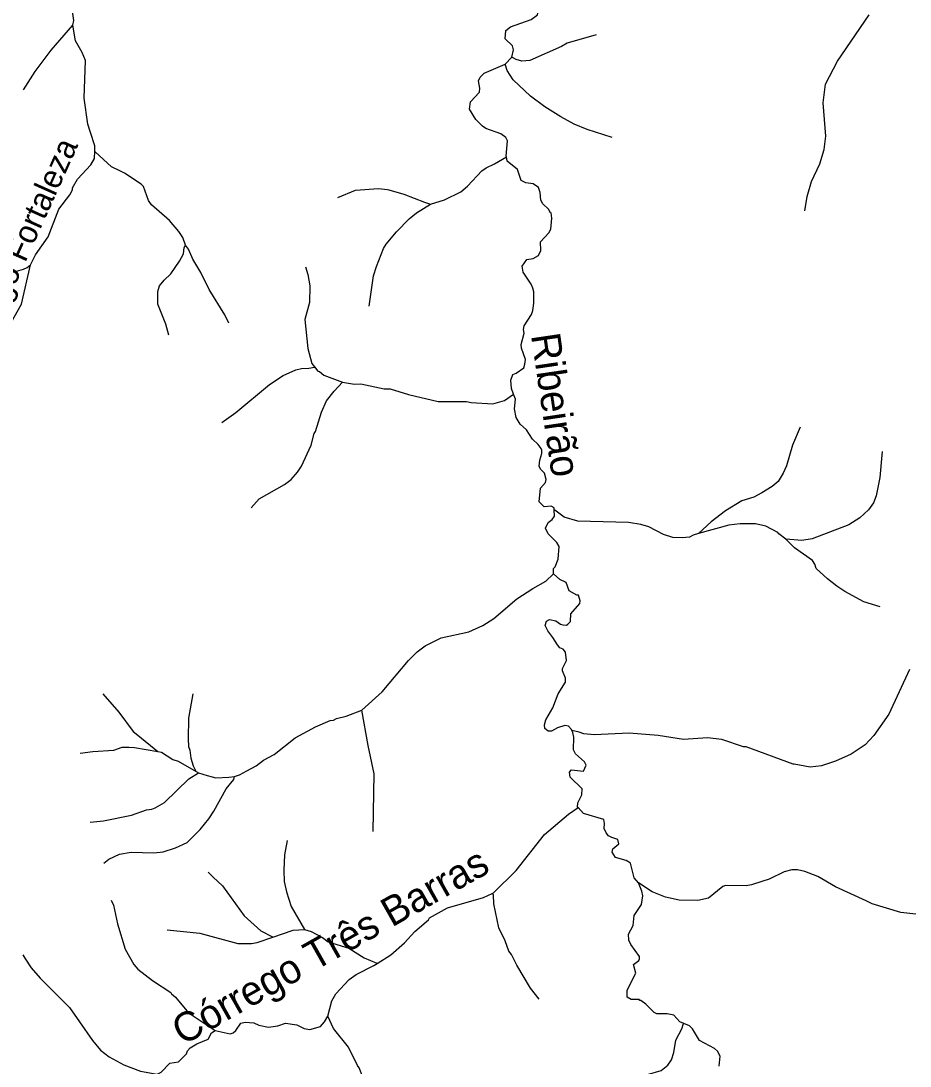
# Model space of a CAD drawing. Extents: x 393 to 446.6, y 8175.5 to 8231.
# Drawn here: x 416.06 to 422.17, y 8197.16 to 8204.34 of the extents above; entities that cross this region are included whole.
import ezdxf
from ezdxf.enums import TextEntityAlignment as Align

# ---------------------------------------------------------------- set-up
doc = ezdxf.new("R2010")
doc.units = 0
doc.header["$LTSCALE"] = 0.064
doc.linetypes.add('LONG_DASHED', pattern=[7.5, 6, -1.5])
doc.layers.add('61', color=7, linetype='Continuous')
doc.layers.add('7', color=7, linetype='Continuous', lineweight=25)
doc.layers.add('9', color=7, linetype='LONG_DASHED', lineweight=25)

msp = doc.modelspace()

# ---------------------------------------------------------------- linework, layer by layer
at = {"layer": '7'}
for p, q in [((419.3838, 8204.0463), (419.4315, 8204.0952)), ((417.262, 8199.1892), (417.2788, 8199.1797))]:
    msp.add_line(p, q, dxfattribs=at)
for points in [[(419.4315, 8204.0952), (419.4426, 8204.1458), (419.4345, 8204.1737), (419.3853, 8204.2224), (419.3901, 8204.2789), (419.4225, 8204.3048), (419.5646, 8204.3548), (419.6065, 8204.3872), (419.6114, 8204.4081), (419.6081, 8204.4582), (419.5565, 8204.5373), (419.5532, 8204.56), (419.5726, 8204.6342), (419.5726, 8204.6601), (419.5549, 8204.7037), (419.5306, 8204.7376), (419.5322, 8204.7957), (419.5048, 8204.8441), (419.4089, 8204.913), (419.3962, 8204.9336)], [(416.4145, 8204.315), (416.4215, 8204.3476), (416.4092, 8204.4437), (416.3656, 8204.56), (416.3543, 8204.6084), (416.3543, 8204.6568), (416.3803, 8204.8008)], [(416.0759, 8203.8718), (416.1573, 8203.9964), (416.2671, 8204.1433), (416.4145, 8204.315)], [(416.5655, 8203.4491), (416.5664, 8203.4868), (416.5378, 8203.5771), (416.519, 8203.6363), (416.4932, 8203.8139), (416.5029, 8204.0723), (416.4803, 8204.1272), (416.4334, 8204.2079), (416.4145, 8204.315)], [(420.0089, 8204.2485), (419.81, 8204.1917), (419.7712, 8204.1691), (419.5549, 8204.0723), (419.5, 8204.0674), (419.4612, 8204.0787), (419.4315, 8204.0952)], [(419.3932, 8203.41), (419.3924, 8203.4147), (419.3998, 8203.52), (419.3901, 8203.5426), (419.3562, 8203.5684), (419.2513, 8203.6056), (419.2302, 8203.6217), (419.1834, 8203.6669), (419.1398, 8203.738), (419.1479, 8203.7881), (419.2077, 8203.8559), (419.2109, 8203.8817), (419.2012, 8203.9334), (419.2125, 8203.9592), (419.24, 8203.9867), (419.3838, 8204.0463)], [(420.1206, 8203.543), (419.9489, 8203.5975), (419.8584, 8203.6363), (419.768, 8203.6847), (419.6582, 8203.7542), (419.5581, 8203.8268), (419.4402, 8203.9399), (419.3982, 8204.0045), (419.3838, 8204.0463)], [(416.125, 8202.6679), (416.1589, 8202.7368), (416.2461, 8202.8612), (416.3204, 8203.0517), (416.3947, 8203.1502), (416.4124, 8203.1841), (416.4124, 8203.1971), (416.448, 8203.2584), (416.5384, 8203.3553), (416.5642, 8203.3989), (416.5655, 8203.4491)], [(417.1903, 8202.8038), (417.1705, 8202.8573), (417.1439, 8202.8967), (417.0793, 8202.9726), (416.955, 8203.0808), (416.9356, 8203.1099), (416.9001, 8203.2067), (416.884, 8203.2229), (416.771, 8203.2988), (416.7425, 8203.3125), (416.6805, 8203.3424), (416.5687, 8203.4461), (416.5655, 8203.4491)], [(418.8711, 8203.0851), (418.9671, 8203.1163), (419.0801, 8203.1696), (419.1269, 8203.21), (419.2254, 8203.3149), (419.2545, 8203.3359), (419.3126, 8203.3617), (419.393, 8203.4099), (419.3932, 8203.41)], [(419.4426, 8201.7814), (419.4273, 8201.8196), (419.424, 8201.8762), (419.4386, 8201.9165), (419.4596, 8201.9246), (419.5129, 8201.9617), (419.5209, 8201.9859), (419.5242, 8202.0183), (419.4967, 8202.0958), (419.4951, 8202.1216), (419.5145, 8202.1991), (419.5112, 8202.225), (419.5161, 8202.2508), (419.5661, 8202.3283), (419.5758, 8202.3541), (419.5823, 8202.4058), (419.5823, 8202.4833), (419.5742, 8202.5092), (419.5645, 8202.535), (419.5096, 8202.619), (419.5016, 8202.6593), (419.5338, 8202.7045), (419.5775, 8202.7126), (419.6146, 8202.732), (419.6307, 8202.7675), (419.6275, 8202.8257), (419.684, 8202.8886), (419.6986, 8202.9129), (419.705, 8202.9904), (419.7002, 8203.0259), (419.6954, 8203.0259), (419.6824, 8203.0517), (419.6437, 8203.0872), (419.6291, 8203.1131), (419.6243, 8203.1648), (419.613, 8203.2003), (419.5775, 8203.2245), (419.5258, 8203.2326), (419.4951, 8203.2487), (419.4693, 8203.323), (419.3983, 8203.3821), (419.3932, 8203.41)], [(418.2352, 8203.1313), (418.3567, 8203.1809), (418.5149, 8203.1938), (418.5766, 8203.1854), (418.586, 8203.1841), (418.6893, 8203.1551), (418.8314, 8203.0985), (418.8711, 8203.0851)], [(418.4509, 8202.3854), (418.481, 8202.5931), (418.5004, 8202.6577), (418.5488, 8202.7804), (418.5666, 8202.8111), (418.6376, 8202.8951), (418.7248, 8202.9855), (418.7765, 8203.0259), (418.8711, 8203.0851)], [(417.0745, 8202.1859), (417.0551, 8202.2605), (417.0002, 8202.3994), (416.9986, 8202.4849), (417.0099, 8202.5237), (417.0422, 8202.5641), (417.0891, 8202.606), (417.1472, 8202.6932), (417.1746, 8202.7449), (417.1811, 8202.7885), (417.1903, 8202.8038)], [(417.4865, 8202.2674), (417.4585, 8202.3256), (417.3523, 8202.4995), (417.2957, 8202.6173), (417.2408, 8202.7078), (417.2101, 8202.7772), (417.1903, 8202.8038)], [(415.3404, 8202.3064), (415.3741, 8202.3297), (415.3871, 8202.3461), (415.4952, 8202.5124), (415.5437, 8202.5576), (415.6019, 8202.5899), (415.6341, 8202.598), (415.6422, 8202.6061), (415.7343, 8202.6238), (415.9216, 8202.6141), (416.012, 8202.6206), (416.0766, 8202.6383), (416.1024, 8202.6496), (416.125, 8202.6679)], [(415.6407, 8201.0749), (415.6955, 8201.3207), (415.7149, 8201.5371), (415.7299, 8201.6295), (415.7439, 8201.6695), (415.7472, 8201.7308), (415.7794, 8201.86), (415.7924, 8201.8859), (415.7956, 8201.9149), (415.8779, 8202.0829), (415.9296, 8202.1636), (416.062, 8202.3994), (416.125, 8202.6679)], [(418.0141, 8202.6542), (418.0305, 8202.6028), (418.0434, 8202.5253), (418.0402, 8202.409), (418.0095, 8202.2928), (418.0305, 8202.0941), (418.0579, 8201.9908), (418.0763, 8201.9672)], [(417.4398, 8201.5853), (417.5347, 8201.6549), (417.7656, 8201.8471), (417.8609, 8201.9084), (417.9481, 8201.9472), (417.9853, 8201.9569), (418.037, 8201.9585), (418.0743, 8201.9668), (418.0763, 8201.9672)], [(418.0763, 8201.9672), (418.0983, 8201.9391), (418.1096, 8201.9359), (418.1387, 8201.91), (418.2684, 8201.8639)], [(417.6396, 8200.9996), (417.6962, 8201.0607), (417.869, 8201.1608), (417.9142, 8201.1947), (417.9578, 8201.2448), (417.9869, 8201.2851), (418.0531, 8201.4305), (418.0725, 8201.5096), (418.0821, 8201.5241), (418.1225, 8201.6566), (418.158, 8201.7341), (418.2097, 8201.8019), (418.2684, 8201.8639)], [(418.2684, 8201.8639), (418.3502, 8201.8487), (418.3938, 8201.8503), (418.5537, 8201.818), (418.5956, 8201.8164), (418.7216, 8201.7776), (418.9251, 8201.7292), (419.1189, 8201.7308), (419.1512, 8201.7227), (419.2997, 8201.7147), (419.3805, 8201.7373), (419.4426, 8201.7814)], [(419.7213, 8200.9859), (419.7204, 8201.0006), (419.7018, 8201.01), (419.6533, 8201.0058), (419.6194, 8201.0397), (419.6275, 8201.135), (419.6614, 8201.1737), (419.6663, 8201.1947), (419.655, 8201.2383), (419.6275, 8201.2658), (419.6178, 8201.2851), (419.6227, 8201.3271), (419.6372, 8201.3723), (419.6356, 8201.395), (419.6324, 8201.4079), (419.6114, 8201.4353), (419.5726, 8201.4708), (419.5322, 8201.5354), (419.4886, 8201.5742), (419.4596, 8201.621), (419.4499, 8201.6792), (419.4563, 8201.747), (419.4426, 8201.7814)], [(421.4103, 8201.554), (421.3586, 8201.4305), (421.3166, 8201.2884), (421.2951, 8201.2366), (421.259, 8201.1808), (421.2197, 8201.1463), (421.147, 8201.1027), (421.0938, 8201.0736), (421.0114, 8201.0477), (420.8984, 8200.9783), (420.7999, 8200.904), (420.7131, 8200.8224)], [(421.9742, 8201.3867), (421.972, 8201.3611), (421.959, 8201.2086), (421.9328, 8201.0824), (421.9154, 8201.0335), (421.8798, 8200.9852), (421.822, 8200.9315), (421.7445, 8200.883), (421.4926, 8200.7861), (421.4216, 8200.7748), (421.3127, 8200.7849)], [(419.7162, 8200.5468), (419.7162, 8200.5828), (419.7293, 8200.594), (419.7486, 8200.6457), (419.7551, 8200.7329), (419.7406, 8200.762), (419.6808, 8200.8217), (419.663, 8200.8588), (419.6808, 8200.8992), (419.7082, 8200.9186), (419.7239, 8200.9425), (419.7213, 8200.9859)], [(420.7131, 8200.8224), (420.677, 8200.8121), (420.652, 8200.7987), (420.6013, 8200.7926), (420.5367, 8200.7958), (420.4721, 8200.8168), (420.372, 8200.8685), (420.317, 8200.8847), (420.2331, 8200.8992), (419.8843, 8200.9073), (419.7906, 8200.9363), (419.7251, 8200.9832), (419.7213, 8200.9859)], [(421.3127, 8200.7849), (421.2638, 8200.8198), (421.2584, 8200.8298), (421.1745, 8200.8733), (421.1051, 8200.8895), (420.9985, 8200.8895), (420.921, 8200.8814), (420.7131, 8200.8224)], [(421.9595, 8200.3189), (421.8489, 8200.3527), (421.7187, 8200.4244), (421.6638, 8200.4616), (421.5992, 8200.5116), (421.5217, 8200.5827), (421.512, 8200.6134), (421.4958, 8200.6376), (421.3715, 8200.7248), (421.3127, 8200.7849)], [(418.4006, 8199.6085), (418.5407, 8199.7365), (418.7216, 8199.9513), (418.7797, 8200.0095), (418.8347, 8200.0514), (418.9445, 8200.1063), (419.135, 8200.1467), (419.2319, 8200.1903), (419.3062, 8200.2403), (419.466, 8200.3744), (419.5742, 8200.4454), (419.6647, 8200.4955), (419.7162, 8200.5468)], [(419.8437, 8199.4687), (419.8399, 8199.4755), (419.8201, 8199.5), (419.7939, 8199.504), (419.7454, 8199.4879), (419.7034, 8199.4653), (419.6792, 8199.4653), (419.6566, 8199.4846), (419.655, 8199.5089), (419.6631, 8199.5427), (419.7115, 8199.6251), (419.7486, 8199.722), (419.7987, 8199.8028), (419.7987, 8199.8286), (419.7793, 8199.8803), (419.7793, 8199.8964), (419.8051, 8199.9513), (419.8003, 8200.0078), (419.7825, 8200.0288), (419.7615, 8200.0369), (419.7438, 8200.0579), (419.7131, 8200.1096), (419.6776, 8200.1548), (419.6598, 8200.1919), (419.6695, 8200.221), (419.6905, 8200.2323), (419.7325, 8200.2242), (419.7648, 8200.2), (419.7809, 8200.1951), (419.8051, 8200.1935), (419.8148, 8200.2), (419.8326, 8200.2193), (419.8358, 8200.2711), (419.8988, 8200.3421), (419.9004, 8200.3615), (419.8875, 8200.3986), (419.8778, 8200.3986), (419.8245, 8200.4293), (419.8035, 8200.4858), (419.7615, 8200.5068), (419.7162, 8200.5468)], [(422.1627, 8199.8899), (422.0197, 8199.583), (421.9173, 8199.4346), (421.8575, 8199.3716), (421.7607, 8199.307), (421.6541, 8199.2585), (421.5572, 8199.2262), (421.4797, 8199.2182), (421.3692, 8199.2382), (421.3634, 8199.2392), (421.0405, 8199.3571), (421.0211, 8199.3587), (420.8725, 8199.4087), (420.7757, 8199.4184), (420.6109, 8199.4087), (420.4365, 8199.4362), (420.2363, 8199.4523), (419.9973, 8199.4394), (419.9263, 8199.4459), (419.894, 8199.4588), (419.8437, 8199.4687)], [(416.6208, 8199.7213), (416.7305, 8199.5961), (416.8307, 8199.462), (416.8619, 8199.4366), (416.9994, 8199.3249)], [(417.2404, 8199.7219), (417.2102, 8199.5541), (417.2069, 8199.412), (417.2102, 8199.3603), (417.2198, 8199.3345), (417.2263, 8199.2796), (417.2424, 8199.2279), (417.2614, 8199.1903), (417.262, 8199.1892)], [(417.5257, 8199.1528), (417.5595, 8199.1656), (417.6101, 8199.1921), (417.6752, 8199.2262), (417.7253, 8199.2666), (417.798, 8199.3054), (417.9417, 8199.4184), (418.0822, 8199.4959), (418.1823, 8199.5395), (418.2049, 8199.5411), (418.2275, 8199.5524), (418.2921, 8199.5686), (418.4006, 8199.6085)], [(418.478, 8198.7756), (418.4858, 8199.173), (418.4439, 8199.3668), (418.4006, 8199.6085)], [(419.8858, 8198.9398), (419.8816, 8198.9442), (419.8843, 8198.9727), (419.9117, 8199.0277), (419.9133, 8199.0696), (419.831, 8199.1488), (419.8277, 8199.1843), (419.8406, 8199.2004), (419.923, 8199.1907), (419.9408, 8199.2311), (419.9295, 8199.2537), (419.8681, 8199.3086), (419.8536, 8199.3377), (419.8568, 8199.4249), (419.8504, 8199.4569), (419.8437, 8199.4687)], [(416.4656, 8199.3145), (416.5518, 8199.3262), (416.6967, 8199.3344), (416.7548, 8199.3554), (416.799, 8199.3546), (416.8388, 8199.3538), (416.9994, 8199.3249)], [(416.9994, 8199.3249), (417.0248, 8199.3203), (417.102, 8199.2699), (417.1391, 8199.2585), (417.262, 8199.1892)], [(416.5355, 8198.8399), (416.6256, 8198.8484), (416.8194, 8198.8872), (416.9211, 8198.9243), (416.9583, 8198.9291), (416.9809, 8198.9388), (417.0454, 8198.976), (417.2118, 8199.1374), (417.2788, 8199.1797)], [(417.2788, 8199.1797), (417.338, 8199.1612), (417.3717, 8199.1504), (417.3975, 8199.1455), (417.4879, 8199.1487), (417.5257, 8199.1528)], [(416.6285, 8198.5591), (416.6628, 8198.5868), (416.7354, 8198.6207), (416.8162, 8198.6336), (416.9712, 8198.6304), (417.0358, 8198.6369), (417.1198, 8198.6643), (417.2005, 8198.7014), (417.2909, 8198.7903), (417.3506, 8198.863), (417.3846, 8198.9146), (417.4685, 8199.0697), (417.5202, 8199.1342), (417.5257, 8199.1528)], [(420.3003, 8198.4241), (420.2718, 8198.4576), (420.246, 8198.5593), (420.2169, 8198.5771), (420.1427, 8198.5965), (420.12, 8198.6337), (420.1249, 8198.6563), (420.1652, 8198.6901), (420.1588, 8198.7208), (420.1168, 8198.7338), (420.0942, 8198.7467), (420.0796, 8198.766), (420.0651, 8198.7967), (420.0683, 8198.8307), (420.0619, 8198.8581), (419.923, 8198.9001), (419.8858, 8198.9398)], [(422.2064, 8198.2073), (422.103, 8198.2202), (421.906, 8198.28), (421.8652, 8198.2988), (421.6541, 8198.3962), (421.5314, 8198.4673), (421.4442, 8198.5012), (421.3925, 8198.5125), (421.3537, 8198.5125), (421.3021, 8198.498), (421.1987, 8198.4479), (421.0909, 8198.4139), (421.076, 8198.4092), (421.0405, 8198.4027), (420.8984, 8198.4059), (420.879, 8198.3979), (420.7805, 8198.3171), (420.7078, 8198.3026), (420.5802, 8198.3042), (420.485, 8198.3252), (420.3946, 8198.3607), (420.3003, 8198.4241)], [(420.6111, 8197.4571), (420.5835, 8197.4687), (420.5431, 8197.5146), (420.4979, 8197.5243), (420.4268, 8197.5226), (420.4091, 8197.5324), (420.3509, 8197.5905), (420.317, 8197.6147), (420.309, 8197.6147), (420.3057, 8197.6228), (420.2492, 8197.6212), (420.2234, 8197.6389), (420.2218, 8197.6858), (420.2815, 8197.802), (420.2669, 8197.8617), (420.3041, 8197.8892), (420.3073, 8197.9021), (420.3073, 8197.9183), (420.2476, 8198.0007), (420.2347, 8198.0297), (420.2314, 8198.07), (420.2637, 8198.1298), (420.2718, 8198.1993), (420.3203, 8198.2752), (420.3299, 8198.3333), (420.3235, 8198.3656), (420.3003, 8198.4241)], [(419.6671, 8196.9642), (419.7777, 8197.0091), (419.8681, 8197.0334), (419.9182, 8197.035), (420.1911, 8197.0851), (420.2637, 8197.0899), (420.3623, 8197.106), (420.4559, 8197.1351), (420.5011, 8197.1706), (420.5269, 8197.2062), (420.5431, 8197.2579), (420.556, 8197.3418), (420.598, 8197.4193), (420.6109, 8197.4565), (420.6111, 8197.4571)], [(420.8558, 8197.1636), (420.8612, 8197.2336), (420.8435, 8197.2675), (420.8225, 8197.2853), (420.7207, 8197.3402), (420.6707, 8197.4193), (420.6513, 8197.4403), (420.6111, 8197.4571)]]:
    msp.add_lwpolyline(points, dxfattribs=at)
at = {"layer": '9'}
for points in [[(421.4429, 8203.0396), (421.4598, 8203.1382), (421.4894, 8203.2422), (421.5459, 8203.3617), (421.5766, 8203.4603), (421.5879, 8203.5523), (421.5701, 8203.7816), (421.5862, 8203.9108), (421.667, 8204.0691), (421.9076, 8204.4178), (422.0606, 8204.6628), (422.0739, 8204.6956), (422.1821, 8204.8522), (422.2483, 8204.9281), (422.3108, 8204.9775), (422.371, 8205.025), (422.4906, 8205.1122), (422.5676, 8205.151)], [(419.2948, 8198.3511), (419.3038, 8198.3552), (419.4596, 8198.5077), (419.655, 8198.7564), (419.8197, 8198.8952), (419.8858, 8198.9398)], [(417.8879, 8198.7137), (417.869, 8198.6159), (417.8642, 8198.5109), (417.8674, 8198.4334), (417.8819, 8198.3624), (417.9158, 8198.2606), (418.0063, 8198.1031)], [(417.344, 8198.4954), (417.3786, 8198.4629), (417.4427, 8198.4027), (417.5928, 8198.196), (417.7075, 8198.0927), (417.7863, 8198.0513), (417.7887, 8198.0501)], [(416.6781, 8198.305), (416.6945, 8198.2688), (416.7225, 8198.1411), (416.7742, 8197.9684), (416.8355, 8197.8618), (416.863, 8197.8311), (416.9615, 8197.7519), (417.0891, 8197.6696), (417.0923, 8197.6599), (417.1198, 8197.6389), (417.1988, 8197.5437), (417.2214, 8197.5243), (417.3935, 8197.4088)], [(418.5052, 8197.8696), (418.5989, 8197.9289), (418.6926, 8198.0119), (418.7636, 8198.0895), (418.8573, 8198.1702), (418.8653, 8198.1831), (418.9881, 8198.2525), (419.2351, 8198.3236), (419.2948, 8198.3511)], [(419.6186, 8197.6252), (419.5597, 8197.6987), (419.466, 8197.8569), (419.4289, 8197.9312), (419.4111, 8197.9538), (419.3853, 8198.0249), (419.3417, 8198.1137), (419.3062, 8198.2784), (419.3045, 8198.3414), (419.295, 8198.3509), (419.2948, 8198.3511)], [(417.0624, 8198.0997), (417.2877, 8198.0765), (417.5477, 8198.0071), (417.643, 8198.0055), (417.6817, 8198.0135), (417.7887, 8198.0501)], [(417.7887, 8198.0501), (417.9287, 8198.0979), (418.0063, 8198.1031)], [(418.0063, 8198.1031), (418.0518, 8198.0892), (418.1306, 8198.0474), (418.1694, 8198.0184), (418.3115, 8197.9748), (418.4159, 8197.9075), (418.5032, 8197.8705), (418.5052, 8197.8696)], [(416.0716, 8197.9276), (416.0854, 8197.906), (416.1282, 8197.8392), (416.1912, 8197.7681), (416.3931, 8197.5663), (416.4615, 8197.4676), (416.5497, 8197.3402), (416.6063, 8197.274), (416.6644, 8197.2272), (416.7654, 8197.173), (416.8803, 8197.1293), (416.9937, 8197.1092), (416.9947, 8197.109)], [(418.1671, 8197.5071), (418.1952, 8197.6131), (418.2226, 8197.6616), (418.3131, 8197.76), (418.3615, 8197.794), (418.4826, 8197.8553), (418.5052, 8197.8696)], [(417.3935, 8197.4088), (417.495, 8197.3855), (417.5161, 8197.3925), (417.5354, 8197.4094), (417.5692, 8197.4596), (417.5996, 8197.4666), (417.6591, 8197.4607), (417.6924, 8197.4461), (417.7601, 8197.4321), (417.8238, 8197.4403), (417.8755, 8197.4581), (417.953, 8197.4484), (418.0047, 8197.4225), (418.0434, 8197.4161), (418.1161, 8197.4355), (418.1451, 8197.4694), (418.1671, 8197.5071)], [(418.413, 8197.0764), (418.3825, 8197.1512), (418.3696, 8197.1674), (418.3082, 8197.2934), (418.2065, 8197.4226), (418.1671, 8197.5071)], [(416.9947, 8197.109), (417.0217, 8197.122), (417.0826, 8197.1852), (417.1407, 8197.1933), (417.1972, 8197.2482), (417.2037, 8197.2691), (417.2215, 8197.2901), (417.2667, 8197.3176), (417.3458, 8197.3499), (417.3684, 8197.3919), (417.3935, 8197.4088)]]:
    msp.add_lwpolyline(points, dxfattribs=at)

# ---------------------------------------------------------------- texts
at = {"layer": '61'}
for s, height, rotation, p in [('Córrego Fortaleza', 0.16, 65.772, (416.1002, 8202.7058)), ('Ribeirão', 0.2, 278.427, (419.6346, 8201.6935)), ('Córrego Três Barras', 0.2, 29.484, (418.2309, 8197.9029))]:
    msp.add_text(s, height=height, rotation=rotation, dxfattribs=at).set_placement(p, align=Align.CENTER)

doc.saveas('drawing.dxf')
